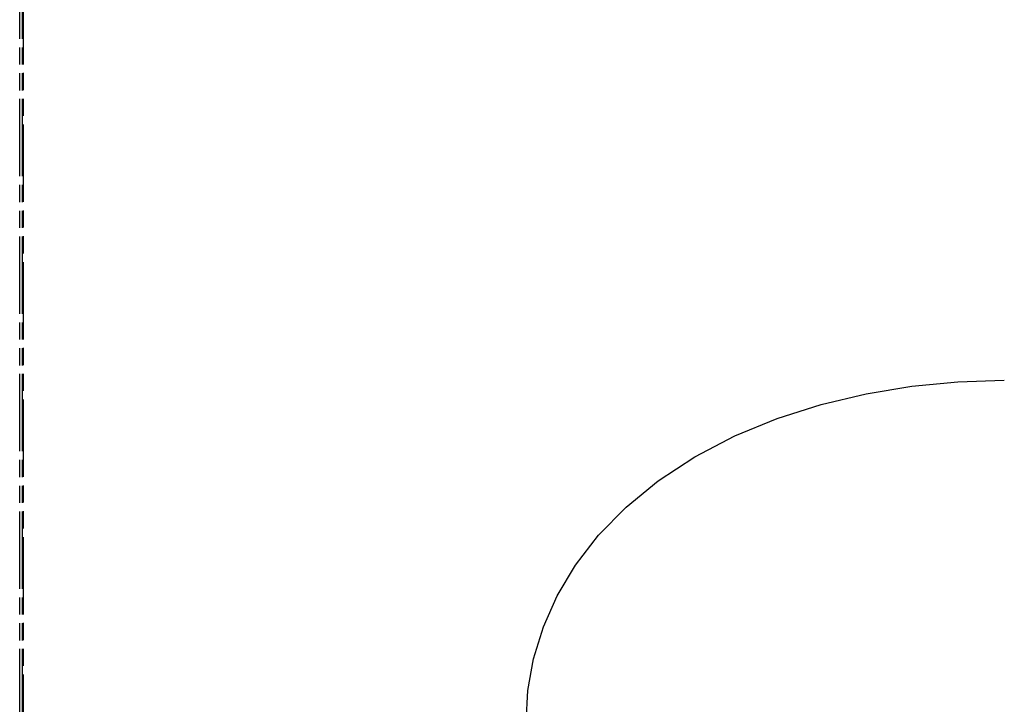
# Model space of a CAD drawing. Extents: x -156717 to 425753, y -51191 to 363295.
# Tile 285 of 502: x 136408 to 136695, y 112426 to 112625. Entities that reach past the tile are written whole.
import ezdxf

# ---------------------------------------------------------------- set-up
doc = ezdxf.new("R2010")
doc.units = 0
doc.header["$LTSCALE"] = 50
doc.linetypes.add('PHANTOM', pattern=[0.8, 0.45, -0.05, 0.1, -0.05, 0.1, -0.05])
doc.layers.get('0').update_dxf_attribs({"linetype": 'CONTINUOUS'})
doc.layers.get('Defpoints').update_dxf_attribs({"linetype": 'CONTINUOUS'})
doc.layers.add('DEFAULT_3', color=7, linetype='PHANTOM')
doc.layers.add('WL570---_TOEVOER', color=3, linetype='CONTINUOUS')
doc.styles.get("Standard").update_dxf_attribs({"font": 'ARIAL.TTF'})
doc.dimstyles.new('ISO-25', dxfattribs={"dimtxt": 2.5, "dimasz": 2.5, "dimexe": 1.25, "dimexo": 0.625, "dimtad": 1, "dimtih": 1, "dimdec": 4, "dimdsep": 46, "dimtxsty": 'Standard', "dimcen": 2.5, "dimadec": 0, "dimazin": 0, "dimtfac": 1, "dimtdec": 4, "dimtmove": 0, "dimatfit": 3, "dimfxl": 0, "dimtvp": 1, "dimtolj": 1, "dimtzin": 0, "dimarcsym": 0})

# ---------------------------------------------------------------- blocks, each defined once
blk = doc.blocks.new('*D173')
at = {"layer": 'Defpoints', "color": 0, "transparency": 16777216}
for p in [(137229.41, 113718.57), (135107.6, 113104.68), (137229.41, 112478.13)]:
    blk.add_point(p, dxfattribs=at)
at = {"layer": 'WL570---_TOEVOER', "color": 0, "lineweight": -2, "transparency": 16777216}
for p, q in [((135107.6, 113135.93), (135107.6, 113781.07)), ((137229.41, 112509.38), (137229.41, 113781.07)), ((135232.6, 113718.57), (137104.41, 113718.57))]:
    blk.add_line(p, q, dxfattribs=at)
at = {"layer": 'WL570---_TOEVOER', "color": 0, "transparency": 16777216}
for points in [[(135232.6, 113739.4), (135232.6, 113697.73), (135107.6, 113718.57)], [(137104.41, 113739.4), (137104.41, 113697.73), (137229.41, 113718.57)]]:
    blk.add_solid(points, dxfattribs=at)
at = {"layer": 'WL570---_TOEVOER', "color": 0, "transparency": 16777216, "insert": (136154.15, 113812.61), "char_height": 125, "attachment_point": 5}
blk.add_mtext('\\A1;2122 HT', dxfattribs=at)

msp = doc.modelspace()

# ---------------------------------------------------------------- linework, layer by layer
at = {"color": 7, "linetype": 'Continuous'}
for p, q in [((136667.64087, 112518.16925), (136681.07473, 112519.47314)), ((136681.07473, 112519.47314), (136694.56025, 112519.90513)), ((136641.22268, 112512.84958), (136654.32916, 112515.97227)), ((136654.32916, 112515.97227), (136667.64087, 112518.16925)), ((136628.43189, 112508.76231), (136641.22268, 112512.84958)), ((136616.116, 112503.68089), (136628.43189, 112508.76231)), ((136604.49835, 112497.61456), (136616.116, 112503.68089)), ((136593.84215, 112490.63948), (136604.49835, 112497.61456)), ((136584.46666, 112482.97411), (136593.84215, 112490.63948)), ((136576.45159, 112474.77327), (136584.46666, 112482.97411)), ((136569.77077, 112466.12916), (136576.45159, 112474.77327)), ((136564.43926, 112457.21562), (136569.77077, 112466.12916)), ((136560.40271, 112448.15019), (136564.43926, 112457.21562)), ((136557.55659, 112438.87574), (136560.40271, 112448.15019)), ((136555.90964, 112429.64176), (136557.55659, 112438.87574)), ((136555.39077, 112420.36114), (136555.90964, 112429.64176))]:
    msp.add_line(p, q, dxfattribs=at)
at = {"layer": 'DEFAULT_3', "color": 8, "linetype": 'PHANTOM'}
for p, q in [((136407.99225, 112259.21713), (136407.99225, 112714.28347)), ((136408.80156, 112259.21713), (136408.80156, 112714.28347)), ((136408.9924, 112714.28347), (136408.9924, 112259.21713))]:
    msp.add_line(p, q, dxfattribs=at)

# ---------------------------------------------------------------- dimensions: what is measured, and where the dimension line sits
at = {"layer": 'WL570---_TOEVOER'}
dim = msp.add_linear_dim(base=(137229.41199, 113718.56511), p1=(135107.6027, 113104.68397), p2=(137229.41199, 112478.13366), text='<> HT', dimstyle='ISO-25', override={"dimscale": 50, "dimdec": 0}, dxfattribs=at)
dim.commit()
dim.dimension.update_dxf_attribs({"geometry": '*D173', "text_midpoint": (136154.14915, 113718.56511), "dimtype": 160})

doc.saveas('drawing.dxf')
